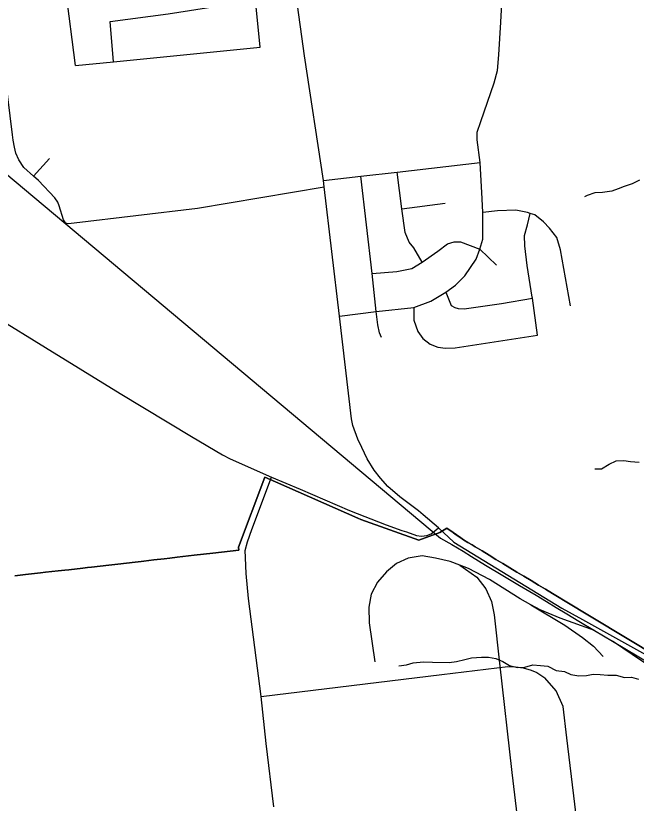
# Model space of a CAD drawing. Extents: x 114843 to 284848, y 317643 to 566895.
# Drawn here: x 164672 to 169627, y 405170 to 411461 of the extents above; entities that cross this region are included whole.
import ezdxf

# ---------------------------------------------------------------- set-up
doc = ezdxf.new("R2010")
doc.units = 0
for name, color, linetype in [('GM_X_City_Street', 7, 'Continuous'), ('GM_X_Corporation', 7, 'Continuous'), ('GM_X_County_Road', 7, 'Continuous'), ('GM_X_Minor_River', 7, 'Continuous'), ('GM_X_Rail_Line', 7, 'Continuous')]:
    doc.layers.add(name, color=color, linetype=linetype)

msp = doc.modelspace()

# ---------------------------------------------------------------- linework, layer by layer
at = {"layer": 'GM_X_City_Street'}
for p, q in [((164813.6, 410179.8), (164942.7, 410320.5)), ((167753.8, 409918.4), (168100.1, 409962.3)), ((168378.5, 409596), (168512.2, 409467.5)), ((168048.5, 407370.3), (167925.2, 407473.9))]:
    msp.add_line(p, q, dxfattribs=at)
for points in [[(167925.2, 407473.9), (167888.2, 407504.9), (167739.9, 407617.3), (167644.4, 407700.2), (167585.1, 407767.8), (167534.2, 407831.4), (167478.6, 407921.2), (167434.6, 408011.5), (167404.6, 408078.2), (167364.4, 408186.3), (167352.2, 408241.4), (167257.7, 409060), (167136, 410095.2), (167129.7, 410144.4), (166976.8, 411139.9), (166910.3, 411624), (166847.6, 412121.8), (166821.7, 412255.2)], [(165148.6, 411063.5), (165072.9, 411666.7), (165028, 412018.7)], [(165070.1, 409807.3), (165054, 409829.3), (165019.7, 409941.6), (165007.7, 409971.6), (164983.6, 410005.7), (164853.2, 410143.6), (164813.6, 410179.8), (164736.9, 410249.6), (164696.8, 410309.7), (164672.6, 410361.7), (164662.5, 410409.9), (164652.4, 410466), (164646.9, 410510), (164609.3, 410813.9), (164572.3, 411113.7), (164570.5, 411127.8), (164488.9, 411727.4), (164461.9, 411944.2)], [(166623.8, 411208.8), (166585.6, 411584.2), (166552, 411856.6)], [(167257.7, 409060), (167550.9, 409097.6), (167852, 409131.3), (167985.6, 409179.5), (168107.2, 409251.3), (168183.6, 409309), (168257.9, 409384.3), (168348.1, 409515.1), (168378.5, 409596), (168401.7, 409675.8), (168401.5, 409888), (168396.8, 409998.8), (168381.3, 410289.3), (168355.5, 410468.1), (168357.3, 410530.3), (168385.1, 410614.7), (168492.2, 410924), (168517.9, 411022.4), (168529.5, 411148.8), (168544.8, 411409.7), (168558.1, 411658.5)], [(165452.7, 411093.5), (165427.5, 411415.5), (165890.5, 411475.5), (166585.6, 411584.2), (166910.3, 411624)], [(165148.6, 411063.5), (165452.7, 411093.5), (166623.8, 411208.8)], [(167129.7, 410144.4), (167428.9, 410178.1), (167718.1, 410211.7), (168381.3, 410289.3)], [(167918.3, 409492.2), (167850.5, 409606), (167814.8, 409651), (167780.7, 409729.6), (167753.8, 409918.4), (167718.1, 410211.7)], [(167591.8, 408889.1), (167575.7, 408928.4), (167563.5, 408991.3), (167550.9, 409097.6), (167517.2, 409402.7), (167428.9, 410178.1)], [(165070.1, 409807.3), (165090.1, 409801.4), (165138.1, 409805.5), (166123.5, 409923.1), (167136, 410095.2)], [(169101, 409144.4), (169021.8, 409591.5), (168991.5, 409689.7), (168933.3, 409763.8), (168885.2, 409813.8), (168817, 409869.7), (168780.6, 409882.2), (168759, 409889.6), (168665, 409907.4), (168519, 409900.9), (168401.5, 409888)], [(168837.7, 408908.8), (168797.8, 409205), (168796.9, 409211.6), (168756.2, 409466.3), (168737.7, 409622.7), (168733.5, 409705), (168757.3, 409789.3), (168780.6, 409882.2)], [(167517.2, 409402.7), (167716, 409417.9), (167834, 409440.4), (167918.3, 409492.2), (168041.8, 409579.8), (168120.1, 409637.4), (168173.2, 409653.6), (168224.4, 409655.9), (168378.5, 409596)], [(168107.2, 409251.3), (168149.2, 409145.3), (168177.2, 409129.3), (168205.3, 409121.4), (168253.2, 409119.6), (168551.1, 409160.7), (168797.8, 409205)], [(167852, 409131.3), (167849.6, 409030), (167883.8, 408937.8), (167924, 408881.7), (167980.1, 408837.8), (168042.1, 408813.9), (168104.2, 408804.1), (168182.1, 408808.3), (168837.7, 408908.8)], [(166731.9, 405142.7), (166671.9, 405646.2), (166632.8, 406023.8), (166530.5, 406806), (166512.9, 407004.8), (166508.6, 407066.1), (166506.3, 407134.1), (166504.5, 407188), (166523.1, 407258.5), (166556.3, 407357.1), (166715.7, 407773.9)], [(166632.8, 406023.8), (168074.6, 406197.7), (168601.5, 406261.1), (168662.9, 406260.2), (168722.6, 406251.3), (168788.3, 406233.9), (168833.3, 406214.1), (168898.2, 406172.5)], [(167423.3, 399300), (168123.4, 399380.4), (168182.4, 399404.2), (168278.4, 399470.7), (168316.8, 399516.2), (168558.9, 400018.5), (169082.9, 401100.9), (169220.1, 401383.9), (169270.5, 401574), (169272.5, 401621), (169279.7, 401771.3), (169301.7, 402309.9), (169333.4, 402993.7), (169346.1, 403267), (169304.1, 403772.3), (169073.4, 405691.9), (169042.9, 405942.5), (168988.3, 406068.7), (168898.2, 406172.5)]]:
    msp.add_lwpolyline(points, dxfattribs=at)
at = {"layer": 'GM_X_Corporation'}
for points in [[(171835.8, 405112.8), (169032.4, 406800.6), (169024.4, 406805.4), (168957, 406846.1), (168901.4, 406879.7), (168845.7, 406913.3), (168787.6, 406948.3), (168729.6, 406983.4), (168673.9, 407017), (168618.3, 407050.6), (168562.6, 407084.2), (168506.9, 407117.8), (168451.3, 407151.4), (168395.6, 407185), (168339.9, 407218.6), (168316.2, 407233), (168282.9, 407253.6), (168248, 407275.5), (168225.4, 407290.3), (168164, 407331.8), (168115.4, 407366.1), (168059.7, 407331.8), (167891.7, 407271.3), (167427.3, 407436.5), (167403.6, 407447), (166746.8, 407738), (166661.3, 407776), (166450, 407215.9), (166452.9, 407191.3), (166246.9, 407167.8), (166097.4, 407150.7), (166052.4, 407145.5), (165962.2, 407135.2), (165903.1, 407128.4), (165857.5, 407123.2), (165774.7, 407113.7), (165695.2, 407104.5), (165674.4, 407102.1), (165625.6, 407096.5), (165556, 407088.6), (165486.4, 407080.6), (165416.9, 407072.6), (165347.4, 407064.6), (165277.6, 407056.6), (165245.8, 407053), (165208, 407048.6), (165094.9, 407035.6), (165063.5, 407032), (165010.7, 407026), (164910.3, 407014.7), (164868.7, 407010), (164749.4, 406996.6), (164665.5, 406987.2)], [(164665.5, 406987.2), (164749.4, 406996.6), (164868.7, 407010), (164910.3, 407014.7), (165010.7, 407026), (165063.5, 407032), (165094.9, 407035.6), (165208, 407048.6), (165245.8, 407053), (165277.6, 407056.6), (165347.4, 407064.6), (165416.9, 407072.6), (165486.4, 407080.6), (165556, 407088.6), (165625.6, 407096.5), (165674.4, 407102.1), (165695.2, 407104.5), (165774.7, 407113.7), (165857.5, 407123.2), (165903.1, 407128.4), (165962.2, 407135.2), (166052.4, 407145.5), (166097.4, 407150.7), (166246.9, 407167.8), (166452.9, 407191.3), (166450, 407215.9), (166661.3, 407776), (166746.8, 407738), (167403.6, 407447), (167427.3, 407436.5), (167891.7, 407271.3), (168059.7, 407331.8), (168115.4, 407366.1), (168164, 407331.8), (168181.1, 407319.9), (168225.4, 407290.3), (168248, 407275.5), (168282.9, 407253.6), (168316.2, 407233), (168339.9, 407218.6), (168395.6, 407185), (168451.3, 407151.4), (168506.9, 407117.8), (168562.6, 407084.2), (168618.3, 407050.6), (168673.9, 407017), (168729.6, 406983.4), (168787.6, 406948.3), (168845.7, 406913.3), (168901.4, 406879.7), (168957, 406846.1), (169024.4, 406805.4), (169032.4, 406800.6), (171835.8, 405112.8)]]:
    msp.add_lwpolyline(points, dxfattribs=at)
at = {"layer": 'GM_X_County_Road'}
for points in [[(161239.3, 411038), (161493.1, 410882), (162141.5, 410489.6), (162787.9, 410098.2), (163888, 409432.6), (164113.8, 409299.2), (164910.5, 408810.9), (165505.1, 408443.8), (166074.9, 408100.4), (166322.4, 407953.6), (166384.6, 407921.1), (166715.7, 407773.9), (166942.2, 407679.6), (167338.4, 407508.2), (167631.2, 407392.7), (167756, 407349.7)], [(167756, 407349.7), (167792.5, 407337.1), (167872.1, 407309.9), (167913.4, 407304), (167954.6, 407309.4), (167988.5, 407322.1), (168048.5, 407370.3)], [(168048.5, 407370.3), (168169.9, 407254.4), (169033.7, 406729.5), (169198.7, 406637.8)], [(169198.7, 406637.8), (169845, 406278.5), (170307.4, 405970.3), (170833.3, 405638.8), (171575, 405173.3), (172208.4, 404827.5), (172552.1, 404644.2), (172654.1, 404589.9), (172688.7, 404572.9), (172739.6, 404560.2), (172774.8, 404558.2)]]:
    msp.add_lwpolyline(points, dxfattribs=at)
at = {"layer": 'GM_X_Minor_River'}
for points in [[(169652, 410146.3), (169593.8, 410118.7), (169531.6, 410097.1), (169481.4, 410077.4), (169431.3, 410059.8), (169357.2, 410048.3), (169297.1, 410046.7), (169235, 410025.1), (169212.9, 410013.3)], [(169297.2, 407842.2), (169349.2, 407841.9), (169409.4, 407879.7), (169467.6, 407905.4), (169527.6, 407907), (169581.6, 407900.7), (169649.5, 407894.3)], [(167732, 406267.6), (167792, 406275.2), (167846.1, 406293), (167928.2, 406298.5), (168000.2, 406298), (168132.2, 406293.2), (168192.3, 406302.9), (168258.3, 406318.6), (168312.4, 406330.3), (168390.5, 406337.8), (168446.5, 406337.5), (168504.4, 406327.1), (168560.3, 406302.7), (168616.1, 406270.3), (168678, 406253.9), (168736.1, 406257.6), (168800.2, 406275.2), (168862.2, 406270.8), (168920.1, 406264.5), (168987.9, 406230), (169053.9, 406221.6), (169105.8, 406199.2), (169169.7, 406188.8), (169229.8, 406190.4), (169283.8, 406200.1), (169337.8, 406197.8), (169399.8, 406193.4), (169465.8, 406193), (169533.7, 406174.6), (169587.7, 406178.3), (169643.7, 406161.9)]]:
    msp.add_lwpolyline(points, dxfattribs=at)
at = {"layer": 'GM_X_Rail_Line'}
for points in [[(147203, 425812.1), (147532.5, 425512.3), (151086.8, 422348.8), (154539.5, 419171.9), (158440.1, 415555.8), (161813.4, 412533.3), (168064.4, 407288.5)], [(168064.4, 407288.5), (168154.9, 407237.3), (168243.8, 407182.8), (168311.6, 407140.7), (168424.3, 407071.5), (168561.3, 406990.6), (168694.9, 406910.1), (168826.7, 406831.5), (168909.1, 406781.8), (168988.6, 406735), (169072, 406683.4), (169168, 406623.7), (169292.2, 406550.7)], [(168218.3, 407071.1), (168141, 407101.6), (168023.6, 407129), (167917.2, 407147.7), (167806.6, 407127.4), (167711.4, 407085.5), (167631.6, 407019.8), (167560.6, 406936.8), (167511.4, 406841), (167492.6, 406736.7), (167495.6, 406610.8), (167539.1, 406300.8)], [(168785.4, 406755.8), (168698.8, 406801.8), (168454.6, 406956.3), (168286.9, 407044), (168218.3, 407071.1)], [(168218.3, 407071.1), (168354.6, 406975.1), (168426.9, 406882.3), (168471, 406782.8), (168493.5, 406674.4), (168535.4, 406288.4), (168634.3, 405416.8), (168837.7, 403695.1), (168879, 403382.9), (168908.9, 403153), (168903.4, 403011.9), (168869.5, 402894.5), (168807.3, 402787.7), (168721.2, 402695.9), (168619.6, 402636.6), (168481, 402596.5)], [(169292.2, 406550.7), (169018.9, 406647.8), (168860, 406716.1), (168785.4, 406755.8)], [(168785.4, 406755.8), (169056.2, 406591.7), (169198, 406495), (169285.3, 406424), (169364, 406342.1)], [(169292.2, 406550.7), (169438, 406465.1), (169733.5, 406287.7), (169865.8, 406206.9), (170082.9, 406076.5)], [(170256.5, 405329.9), (170250.8, 405454.9), (170239.5, 405573.5), (170224.7, 405640.5), (170205.4, 405701.9), (170190.8, 405741.8), (170168.8, 405797.1), (170110.9, 405903), (170073.7, 405958.7), (170032.6, 406013.5), (169991, 406062.4), (169962.9, 406089.8), (169927.5, 406122.3), (169884.5, 406157.1), (169817, 406209), (169676.6, 406302.4), (169438, 406465.1)]]:
    msp.add_lwpolyline(points, dxfattribs=at)

doc.saveas('drawing.dxf')
